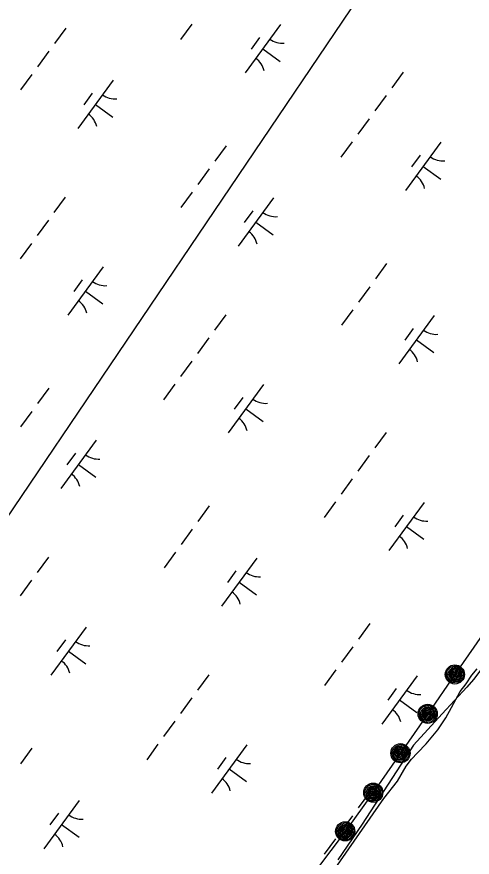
# Model space of a CAD drawing. Extents: x 3905714 to 3926767, y 183354 to 205755.
# Drawn here: x 3913898 to 3914278, y 190820 to 191522 of the extents above; entities that cross this region are included whole.
import ezdxf

# ---------------------------------------------------------------- set-up
doc = ezdxf.new("R2010")
doc.units = 0
for name, color, linetype in [('V-RIVR-EDGE', 7, 'Continuous'), ('V-RRAP-FSHR', 7, 'Continuous'), ('V-TOPO-SHOR', 7, 'Continuous'), ('V-UTIL-LINE', 7, 'Continuous'), ('V-WETL-SWMP', 7, 'Continuous')]:
    doc.layers.add(name, color=color, linetype=linetype)

msp = doc.modelspace()

# ---------------------------------------------------------------- linework, layer by layer
at = {"layer": 'V-RIVR-EDGE'}
msp.add_lwpolyline([(3914715.15, 191597.23), (3914646.39, 191501.52), (3914626.87, 191460.63), (3914626.87, 191440.19), (3914625.02, 191422.54), (3914592.49, 191407.67), (3914578.56, 191393.73), (3914554.4, 191369.57), (3914494.93, 191277.58), (3914409.44, 191154.92), (3914385.28, 191120.54), (3914366.7, 191099.17), (3914355.55, 191072.22), (3914328.6, 191033.2), (3914310.94, 191009.97), (3914279.35, 190968.15), (3914273.77, 190961.65), (3914253.33, 190939.35), (3914229.17, 190913.33), (3914186.43, 190847.36), (3914165.99, 190817.62)], dxfattribs=at)
at = {"layer": 'V-RRAP-FSHR'}
for points in [[(3914647.42, 191533.88), (3914624.96, 191500.78), (3914602.64, 191467.59), (3914580.32, 191434.39), (3914558.1, 191401.2), (3914535.68, 191368.3), (3914513.36, 191334.81), (3914491.13, 191301.64), (3914468.62, 191268.49), (3914446.23, 191235.34), (3914423.84, 191202.2), (3914400.81, 191169.5), (3914377.67, 191136.87), (3914354.92, 191103.97), (3914332.17, 191071.71), (3914309.41, 191038.17), (3914286.66, 191005.27), (3914263.91, 190972.37), (3914241.16, 190939.47), (3914218.41, 190906.57), (3914195.66, 190873.67), (3914172.18, 190841.3), (3914148.13, 190809.34)], [(3914266.06, 190979.37), (3914267.84, 190978.29), (3914270.15, 190975.98), (3914271.04, 190973.55), (3914270.78, 190970.35), (3914269.38, 190967.97), (3914266.88, 190965.79), (3914263.99, 190965.51), (3914261.71, 190965.52), (3914259.3, 190967.01), (3914257.7, 190968.97), (3914256.97, 190971.22), (3914256.91, 190973.43), (3914257.76, 190975.9), (3914260.21, 190978.37), (3914263.21, 190979.42), (3914265.62, 190979.29), (3914267.96, 190976.67), (3914269.73, 190974.28), (3914269.75, 190971.49), (3914268.51, 190968.5), (3914265.95, 190966.75), (3914262.94, 190966.52), (3914260.33, 190967.54), (3914258.4, 190969.94), (3914257.95, 190972.89), (3914259.26, 190976.07), (3914261.82, 190977.86), (3914264.57, 190978.34), (3914267.39, 190976.5), (3914268.63, 190974.04), (3914268.73, 190971.2), (3914267.39, 190968.78), (3914265.07, 190967.5), (3914262.31, 190967.52), (3914259.89, 190969.52), (3914258.98, 190972.21), (3914260.38, 190975.83), (3914262.83, 190977.27), (3914264.74, 190977.2), (3914266.92, 190975.05), (3914267.93, 190972.35), (3914267.18, 190970.03), (3914264.67, 190968.31), (3914262.33, 190968.68), (3914260.13, 190970.85), (3914260.2, 190973.26), (3914261.46, 190975.34), (3914263.32, 190976.43), (3914265.3, 190975.85), (3914266.32, 190974.14), (3914266.92, 190971.92), (3914265.83, 190970.14), (3914264.04, 190969.35), (3914261.98, 190970.07), (3914261.08, 190971.76), (3914261.27, 190973.51), (3914262.78, 190975.14), (3914264.1, 190975.25), (3914265.39, 190973.72), (3914265.8, 190971.84), (3914265.01, 190970.64), (3914263.45, 190970.55), (3914261.96, 190971.68), (3914262.19, 190973.3), (3914263.21, 190974.16), (3914264.62, 190973.33), (3914264.77, 190971.69), (3914263.62, 190971.46), (3914263, 190972.42), (3914263.3, 190973.21), (3914263.95, 190972.4)], [(3914243.31, 190946.47), (3914245.09, 190945.39), (3914247.4, 190943.08), (3914248.29, 190940.65), (3914248.03, 190937.45), (3914246.63, 190935.07), (3914244.13, 190932.89), (3914241.24, 190932.61), (3914238.96, 190932.62), (3914236.55, 190934.11), (3914234.95, 190936.07), (3914234.22, 190938.32), (3914234.16, 190940.53), (3914235.01, 190943), (3914237.46, 190945.47), (3914240.47, 190946.52), (3914242.87, 190946.39), (3914245.22, 190943.77), (3914246.98, 190941.38), (3914247, 190938.58), (3914245.76, 190935.6), (3914243.2, 190933.85), (3914240.19, 190933.62), (3914237.59, 190934.64), (3914235.65, 190937.04), (3914235.2, 190939.99), (3914236.51, 190943.17), (3914239.07, 190944.96), (3914241.82, 190945.44), (3914244.64, 190943.6), (3914245.89, 190941.14), (3914245.98, 190938.29), (3914244.64, 190935.88), (3914242.33, 190934.6), (3914239.57, 190934.62), (3914237.14, 190936.62), (3914236.23, 190939.31), (3914237.63, 190942.93), (3914240.08, 190944.37), (3914241.99, 190944.3), (3914244.17, 190942.15), (3914245.18, 190939.45), (3914244.43, 190937.13), (3914241.93, 190935.41), (3914239.59, 190935.78), (3914237.38, 190937.95), (3914237.45, 190940.35), (3914238.71, 190942.43), (3914240.57, 190943.53), (3914242.55, 190942.95), (3914243.57, 190941.24), (3914244.17, 190939.02), (3914243.08, 190937.24), (3914241.29, 190936.45), (3914239.23, 190937.17), (3914238.33, 190938.85), (3914238.52, 190940.61), (3914240.03, 190942.23), (3914241.35, 190942.35), (3914242.64, 190940.82), (3914243.05, 190938.94), (3914242.26, 190937.74), (3914240.7, 190937.64), (3914239.21, 190938.78), (3914239.44, 190940.4), (3914240.46, 190941.26), (3914241.87, 190940.43), (3914242.02, 190938.79), (3914240.87, 190938.56), (3914240.25, 190939.52), (3914240.55, 190940.31), (3914241.2, 190939.5)], [(3914220.56, 190913.57), (3914222.34, 190912.49), (3914224.65, 190910.17), (3914225.54, 190907.75), (3914225.28, 190904.55), (3914223.89, 190902.17), (3914221.38, 190899.99), (3914218.49, 190899.71), (3914216.21, 190899.72), (3914213.8, 190901.21), (3914212.2, 190903.17), (3914211.47, 190905.41), (3914211.41, 190907.63), (3914212.26, 190910.1), (3914214.71, 190912.57), (3914217.72, 190913.62), (3914220.12, 190913.49), (3914222.47, 190910.87), (3914224.23, 190908.48), (3914224.25, 190905.68), (3914223.01, 190902.7), (3914220.45, 190900.95), (3914217.44, 190900.72), (3914214.84, 190901.74), (3914212.91, 190904.14), (3914212.45, 190907.09), (3914213.76, 190910.27), (3914216.32, 190912.06), (3914219.07, 190912.54), (3914221.89, 190910.7), (3914223.14, 190908.24), (3914223.23, 190905.39), (3914221.89, 190902.98), (3914219.58, 190901.7), (3914216.82, 190901.72), (3914214.39, 190903.72), (3914213.48, 190906.41), (3914214.88, 190910.03), (3914217.33, 190911.47), (3914219.24, 190911.39), (3914221.42, 190909.25), (3914222.43, 190906.55), (3914221.68, 190904.23), (3914219.18, 190902.51), (3914216.84, 190902.88), (3914214.63, 190905.04), (3914214.7, 190907.45), (3914215.96, 190909.53), (3914217.82, 190910.63), (3914219.8, 190910.05), (3914220.83, 190908.34), (3914221.42, 190906.11), (3914220.33, 190904.34), (3914218.54, 190903.55), (3914216.48, 190904.27), (3914215.58, 190905.95), (3914215.77, 190907.71), (3914217.28, 190909.33), (3914218.6, 190909.45), (3914219.89, 190907.92), (3914220.3, 190906.04), (3914219.51, 190904.84), (3914217.95, 190904.74), (3914216.46, 190905.88), (3914216.69, 190907.5), (3914217.71, 190908.36), (3914219.12, 190907.52), (3914219.27, 190905.89), (3914218.12, 190905.66), (3914217.5, 190906.62), (3914217.8, 190907.41), (3914218.45, 190906.6)], [(3914197.81, 190880.67), (3914199.59, 190879.58), (3914201.9, 190877.27), (3914202.79, 190874.85), (3914202.53, 190871.65), (3914201.14, 190869.27), (3914198.63, 190867.09), (3914195.74, 190866.81), (3914193.46, 190866.82), (3914191.05, 190868.31), (3914189.45, 190870.27), (3914188.72, 190872.51), (3914188.66, 190874.73), (3914189.51, 190877.2), (3914191.96, 190879.67), (3914194.97, 190880.72), (3914197.37, 190880.59), (3914199.72, 190877.97), (3914201.48, 190875.58), (3914201.5, 190872.78), (3914200.26, 190869.8), (3914197.7, 190868.05), (3914194.69, 190867.82), (3914192.09, 190868.84), (3914190.16, 190871.24), (3914189.7, 190874.18), (3914191.01, 190877.37), (3914193.57, 190879.16), (3914196.32, 190879.64), (3914199.14, 190877.8), (3914200.39, 190875.33), (3914200.48, 190872.49), (3914199.14, 190870.08), (3914196.83, 190868.8), (3914194.07, 190868.82), (3914191.64, 190870.82), (3914190.73, 190873.51), (3914192.13, 190877.13), (3914194.58, 190878.57), (3914196.49, 190878.49), (3914198.67, 190876.35), (3914199.68, 190873.65), (3914198.93, 190871.33), (3914196.43, 190869.61), (3914194.09, 190869.98), (3914191.88, 190872.14), (3914191.95, 190874.55), (3914193.21, 190876.63), (3914195.07, 190877.73), (3914197.05, 190877.14), (3914198.08, 190875.44), (3914198.67, 190873.21), (3914197.58, 190871.44), (3914195.79, 190870.65), (3914193.73, 190871.36), (3914192.83, 190873.05), (3914193.02, 190874.81), (3914194.53, 190876.43), (3914195.85, 190876.55), (3914197.14, 190875.02), (3914197.55, 190873.14), (3914196.76, 190871.94), (3914195.2, 190871.84), (3914193.71, 190872.98), (3914193.94, 190874.6), (3914194.96, 190875.46), (3914196.37, 190874.62), (3914196.52, 190872.99), (3914195.37, 190872.76), (3914194.75, 190873.72), (3914195.05, 190874.51), (3914195.7, 190873.7)], [(3914174.62, 190848.2), (3914176.35, 190847.05), (3914178.56, 190844.64), (3914179.35, 190842.19), (3914178.96, 190839), (3914177.48, 190836.68), (3914174.89, 190834.6), (3914171.98, 190834.44), (3914169.71, 190834.54), (3914167.36, 190836.13), (3914165.84, 190838.15), (3914165.21, 190840.42), (3914165.23, 190842.64), (3914166.18, 190845.07), (3914168.73, 190847.43), (3914171.77, 190848.37), (3914174.17, 190848.14), (3914176.41, 190845.43), (3914178.07, 190842.97), (3914177.98, 190840.18), (3914176.62, 190837.25), (3914173.99, 190835.6), (3914170.98, 190835.49), (3914168.42, 190836.61), (3914166.58, 190839.09), (3914166.25, 190842.05), (3914167.69, 190845.18), (3914170.31, 190846.86), (3914173.08, 190847.24), (3914175.82, 190845.28), (3914176.97, 190842.77), (3914176.95, 190839.93), (3914175.51, 190837.57), (3914173.15, 190836.38), (3914170.39, 190836.51), (3914168.05, 190838.61), (3914167.25, 190841.33), (3914168.79, 190844.89), (3914171.3, 190846.23), (3914173.2, 190846.08), (3914175.29, 190843.85), (3914176.2, 190841.11), (3914175.35, 190838.82), (3914172.78, 190837.21), (3914170.46, 190837.67), (3914168.35, 190839.92), (3914168.51, 190842.33), (3914169.85, 190844.36), (3914171.75, 190845.38), (3914173.71, 190844.71), (3914174.67, 190842.97), (3914175.17, 190840.72), (3914174.02, 190838.99), (3914172.19, 190838.27), (3914170.16, 190839.07), (3914169.33, 190840.79), (3914169.59, 190842.54), (3914171.16, 190844.1), (3914172.49, 190844.16), (3914173.72, 190842.58), (3914174.05, 190840.68), (3914173.21, 190839.52), (3914171.65, 190839.49), (3914170.2, 190840.69), (3914170.5, 190842.29), (3914171.55, 190843.11), (3914172.93, 190842.22), (3914173.02, 190840.58), (3914171.85, 190840.4), (3914171.27, 190841.38), (3914171.6, 190842.16), (3914172.22, 190841.33)]]:
    msp.add_lwpolyline(points, dxfattribs=at)
for centre in [(3914263.91, 190972.37), (3914241.16, 190939.47), (3914218.41, 190906.57), (3914195.66, 190873.67), (3914172.19, 190841.3)]:
    msp.add_circle(centre, 8, dxfattribs=at)
at = {"layer": 'V-TOPO-SHOR'}
msp.add_lwpolyline([(3914163.87, 190810.17), (3914204.58, 190868.65), (3914215.8, 190883.11), (3914223.14, 190895.75), (3914227.57, 190901.58), (3914232.56, 190907), (3914239.9, 190914.51), (3914249.6, 190926.04), (3914256.24, 190936.18), (3914261.09, 190944.66), (3914268.42, 190958.13), (3914273.27, 190964.66), (3914278.11, 190971.74), (3914282.41, 190977.16)], dxfattribs=at)
at = {"layer": 'V-UTIL-LINE'}
msp.add_lwpolyline([(3920382.72, 200123.13), (3919431.34, 198911.04), (3917639.74, 196643.01), (3912670.96, 189304.15), (3911629.35, 187953.28)], dxfattribs=at)
at = {"layer": 'V-WETL-SWMP'}
for p, q in [((3914043.91, 191515.48), (3914034.46, 191502.57)), ((3913938.5, 191512.19), (3913929.05, 191499.28)), ((3914118.1, 191515.15), (3914088.55, 191474.82)), ((3914100.64, 191504.39), (3914093.55, 191494.71)), ((3914103.32, 191494.99), (3914117.84, 191484.35)), ((3913924.32, 191492.83), (3913914.86, 191479.92)), ((3913910.13, 191473.47), (3913900.68, 191460.56)), ((3914220.65, 191475.26), (3914211.19, 191462.35)), ((3913978.14, 191468.64), (3913948.59, 191428.3)), ((3913960.69, 191457.87), (3913953.6, 191448.19)), ((3914206.46, 191455.9), (3914197.01, 191442.99)), ((3913963.37, 191448.47), (3913977.89, 191437.83)), ((3914192.28, 191436.54), (3914182.82, 191423.63)), ((3914178.09, 191417.18), (3914168.64, 191404.27)), ((3914072.68, 191413.88), (3914063.23, 191400.98)), ((3914252.28, 191416.85), (3914222.73, 191376.51)), ((3914234.82, 191406.08), (3914227.73, 191396.4)), ((3914237.5, 191396.68), (3914252.02, 191386.04)), ((3914058.5, 191394.52), (3914049.04, 191381.62)), ((3914044.31, 191375.16), (3914034.86, 191362.26)), ((3913938.15, 191371.12), (3913928.7, 191358.22)), ((3914112.32, 191370.33), (3914082.77, 191330)), ((3914094.87, 191359.57), (3914087.78, 191349.89)), ((3913923.97, 191351.76), (3913914.51, 191338.86)), ((3914097.55, 191350.17), (3914112.07, 191339.53)), ((3913909.78, 191332.4), (3913900.33, 191319.5)), ((3913969.78, 191312.72), (3913940.23, 191272.38)), ((3914206.86, 191315.58), (3914197.41, 191302.67)), ((3913952.33, 191301.95), (3913945.24, 191292.27)), ((3913955.01, 191292.55), (3913969.53, 191281.91)), ((3914192.68, 191296.22), (3914183.22, 191283.31)), ((3914178.49, 191276.86), (3914169.04, 191263.95)), ((3914072.33, 191272.82), (3914062.88, 191259.91)), ((3914246.5, 191272.03), (3914216.95, 191231.69)), ((3914229.05, 191261.26), (3914221.96, 191251.58)), ((3914058.15, 191253.46), (3914048.69, 191240.55)), ((3914231.73, 191251.86), (3914246.25, 191241.22)), ((3914043.96, 191234.1), (3914034.51, 191221.19)), ((3914029.78, 191214.74), (3914020.32, 191201.83)), ((3914103.96, 191214.41), (3914074.41, 191174.08)), ((3913924.37, 191211.45), (3913914.91, 191198.54)), ((3914086.51, 191203.64), (3914079.42, 191193.96)), ((3914089.19, 191194.24), (3914103.71, 191183.61)), ((3913910.18, 191192.09), (3913900.73, 191179.18)), ((3914206.51, 191174.51), (3914197.05, 191161.61)), ((3913964.01, 191167.9), (3913934.46, 191127.56)), ((3913946.55, 191157.13), (3913939.46, 191147.45)), ((3914192.33, 191155.15), (3914182.87, 191142.25)), ((3913949.23, 191147.73), (3913963.75, 191137.09)), ((3914178.14, 191135.79), (3914168.69, 191122.89)), ((3914163.96, 191116.43), (3914154.5, 191103.53)), ((3914238.14, 191116.1), (3914208.59, 191075.77)), ((3914058.55, 191113.14), (3914049.09, 191100.23)), ((3914220.69, 191105.34), (3914213.6, 191095.66)), ((3914223.37, 191095.94), (3914237.89, 191085.3)), ((3914044.36, 191093.78), (3914034.91, 191080.87)), ((3914030.18, 191074.42), (3914020.72, 191061.51)), ((3913924.02, 191070.38), (3913914.56, 191057.48)), ((3914098.19, 191069.59), (3914068.64, 191029.26)), ((3914080.73, 191058.82), (3914073.64, 191049.14)), ((3913909.83, 191051.02), (3913900.38, 191038.12)), ((3914083.41, 191049.42), (3914097.93, 191038.78)), ((3913955.65, 191011.97), (3913926.1, 190971.64)), ((3914192.73, 191014.83), (3914183.27, 191001.93)), ((3913938.2, 191001.21), (3913931.1, 190991.53)), ((3913940.87, 190991.81), (3913955.39, 190981.17)), ((3914178.54, 190995.47), (3914169.09, 190982.57)), ((3914164.36, 190976.11), (3914154.9, 190963.21)), ((3914278.11, 190971.74), (3914282.41, 190977.16)), ((3914058.2, 190972.08), (3914048.74, 190959.17)), ((3914232.37, 190971.28), (3914202.82, 190930.95)), ((3914273.27, 190964.66), (3914278.11, 190971.74)), ((3914268.42, 190958.13), (3914273.27, 190964.66)), ((3914214.91, 190960.52), (3914207.82, 190950.84)), ((3914261.09, 190944.66), (3914268.42, 190958.13)), ((3914044.01, 190952.72), (3914034.56, 190939.81)), ((3914217.59, 190951.12), (3914232.11, 190940.48)), ((3914256.24, 190936.18), (3914261.09, 190944.66)), ((3914029.83, 190933.36), (3914020.37, 190920.45)), ((3914249.6, 190926.04), (3914256.24, 190936.18)), ((3914239.9, 190914.51), (3914249.6, 190926.04)), ((3914015.64, 190914), (3914006.19, 190901.09)), ((3914089.83, 190913.67), (3914060.28, 190873.33)), ((3914232.56, 190907), (3914239.9, 190914.51)), ((3913910.23, 190910.7), (3913900.78, 190897.8)), ((3914227.57, 190901.58), (3914232.56, 190907)), ((3914072.37, 190902.9), (3914065.28, 190893.22)), ((3914223.14, 190895.75), (3914227.57, 190901.58)), ((3914075.05, 190893.5), (3914089.57, 190882.86)), ((3914215.8, 190883.11), (3914223.14, 190895.75)), ((3914204.58, 190868.65), (3914215.8, 190883.11)), ((3914192.38, 190873.77), (3914182.92, 190860.86)), ((3913949.87, 190867.15), (3913920.32, 190826.82)), ((3914163.87, 190810.16), (3914204.58, 190868.65)), ((3913932.42, 190856.39), (3913925.33, 190846.71)), ((3914178.19, 190854.41), (3914168.74, 190841.5)), ((3913935.1, 190846.99), (3913949.62, 190836.35)), ((3914164.01, 190835.05), (3914154.55, 190822.14))]:
    msp.add_line(p, q, dxfattribs=at)
for centre, start, end in [((3914119.84, 191517.13), 232.99998, 274.54364), ((3914087.19, 191472.56), 12.99998, 54.54364), ((3913979.88, 191470.61), 232.99998, 274.54364), ((3913947.24, 191426.05), 12.99998, 54.54364), ((3914254.02, 191418.82), 232.99998, 274.54364), ((3914221.37, 191374.26), 12.99998, 54.54364), ((3914114.06, 191372.31), 232.99998, 274.54364), ((3914081.41, 191327.74), 12.99998, 54.54364), ((3913971.52, 191314.69), 232.99998, 274.54364), ((3913938.88, 191270.13), 12.99998, 54.54364), ((3914248.24, 191274), 232.99998, 274.54364), ((3914215.59, 191229.44), 12.99998, 54.54364), ((3914105.7, 191216.38), 232.99998, 274.54364), ((3914073.05, 191171.82), 12.99998, 54.54364), ((3913965.75, 191169.87), 232.99998, 274.54364), ((3913933.1, 191125.31), 12.99998, 54.54364), ((3914239.88, 191118.08), 232.99998, 274.54364), ((3914207.23, 191073.52), 12.99998, 54.54364), ((3914099.93, 191071.56), 232.99998, 274.54364), ((3914067.28, 191027), 12.99998, 54.54364), ((3913957.39, 191013.95), 232.99998, 274.54364), ((3913924.74, 190969.39), 12.99998, 54.54364), ((3914234.11, 190973.26), 232.99998, 274.54364), ((3914201.46, 190928.69), 12.99998, 54.54364), ((3914091.57, 190915.64), 232.99998, 274.54364), ((3914058.92, 190871.08), 12.99998, 54.54364), ((3913951.61, 190869.13), 232.99998, 274.54364), ((3913918.96, 190824.56), 12.99998, 54.54364)]:
    msp.add_arc(centre, 17.62, start, end, dxfattribs=at)

doc.saveas('drawing.dxf')
